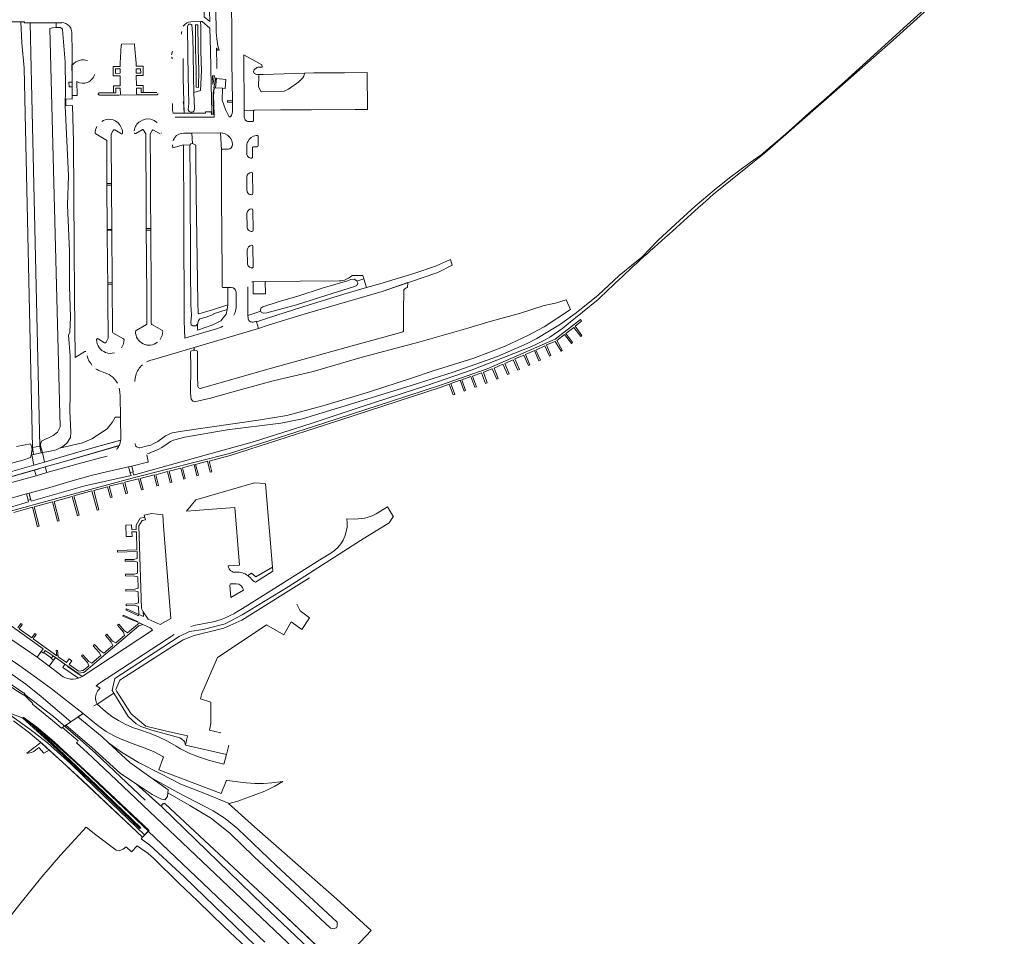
# Model space of a CAD drawing. Header units: metres. Extents: x 209813 to 223847, y 571801 to 587119.
# Tile 361 of 656: x 222437 to 222867, y 575621 to 576021. Entities that reach past the tile are written whole.
import ezdxf

# ---------------------------------------------------------------- set-up
doc = ezdxf.new("R2010")
doc.units = ezdxf.units.M
for name, color, linetype, lineweight in [('B-RO-BV-GELEIDECONSTRUCTIE-G', 8, 'Continuous', 0), ('B-RO-GK-BESCHOEIING-G', 8, 'GK-BESCHOEIING', 0), ('B-RO-GK-KADEMUUR-GV', 8, 'Continuous', 0), ('B-RO-GR-BEPLANTING_CULTUUR_BOSPLANTSOEN-GV', 8, 'Continuous', 0), ('B-RO-GR-BEPLANTING_CULTUUR_HEESTERS-GV', 8, 'Continuous', 0), ('B-RO-GR-BOS_GEMENGD-GV', 8, 'Continuous', 0), ('B-RO-GR-GRAS-GV', 8, 'Continuous', 0), ('B-RO-GR-GROENVOORZIENING-GV', 8, 'Continuous', 0), ('B-RO-GR-HAAG-GV', 8, 'Continuous', 0), ('B-RO-GR-HOUTWAL-GV', 8, 'Continuous', 0), ('B-RO-GW-TALUD_KRUIN-G', 8, 'Continuous', 0), ('B-RO-IE-TERREINAFSCHEIDING_KUNSTMATIG_MUUR-GV', 8, 'Continuous', 0), ('B-RO-KW-KUNSTWERK_GELUIDSWERING_SCHERM-G', 8, 'Continuous', 0), ('B-RO-KW-KUNSTWERK_STEIGER-GV', 8, 'Continuous', 0), ('B-RO-OG-BEBOUWING_LOODS-GV', 8, 'Continuous', 0), ('B-RO-OG-TERREIN_CULTUURSCHEIDING-GV', 8, 'Continuous', 0), ('B-RO-OG-WATER_GREPPEL-GV', 8, 'Continuous', 0), ('B-RO-OG-WEG-GV', 8, 'Continuous', 0), ('B-RO-VH-VERHARDING_GRASBETONSTEEN-GV', 8, 'Continuous', 0), ('B-RO-VH-VERHARDING_HALFVERHARDING-GV', 8, 'Continuous', 0), ('B-RO-VH-VERHARDING_PUIN-GV', 8, 'Continuous', 0), ('B-RO-VH-VERHARDING_STRAATBAKSTEEN-GV', 8, 'Continuous', 0), ('B-RO-VH-VERHARDING_TEGEL-GV', 8, 'Continuous', 0)]:
    doc.layers.add(name, color=color, linetype=linetype, lineweight=lineweight)
doc.linetypes.add('GK-BESCHOEIING', pattern='A,30,-5,[1,NLCS.shx,S=1,R=0,X=0,Y=0],-5', length=40)

msp = doc.modelspace()

# ---------------------------------------------------------------- linework, layer by layer
at = {"layer": 'B-RO-BV-GELEIDECONSTRUCTIE-G', "flags": 128}
for points in [[(222439.328, 575726.337), (222451.869, 575716.733), (222463.458, 575706.652), (222470.364, 575700.54), (222491.954, 575680.141)], [(222432.83, 575717.505), (222441.568, 575711.166), (222449.231, 575705.204), (222459.431, 575696.07), (222469.932, 575685.908), (222491.709, 575664.965)]]:
    msp.add_lwpolyline(points, dxfattribs=at)
at = {"layer": 'B-RO-GK-BESCHOEIING-G', "flags": 128}
for points in [[(222523.339, 575754.62), (222526.338, 575755.278), (222534.18, 575758.865), (222563.693, 575777.347)], [(222558.274, 575765.808), (222559.676, 575762.908), (222563.775, 575759.782), (222560.345, 575754.713), (222555.762, 575758.14), (222552.534, 575752.377), (222544.9, 575756.804)], [(222516.083, 575724.398), (222516.723, 575726.863), (222523.575, 575742.457), (222537.795, 575751.933), (222544.9, 575756.804)], [(222479.492, 575727.658), (222479.034, 575728.525), (222480.836, 575732.684), (222503.548, 575747.248), (222508.518, 575750.181), (222513.313, 575752.111), (222523.339, 575754.62)], [(222479.492, 575727.658), (222481.558, 575724.479)], [(222481.558, 575724.479), (222485.868, 575717.846), (222492.217, 575712.545), (222500.68, 575710.548)], [(222520.669, 575713.627), (222520.645, 575723.004), (222516.083, 575724.398)], [(222520.669, 575713.627), (222520.102, 575710.756), (222524.947, 575709.58)], [(222500.68, 575710.548), (222510.402, 575708.247), (222509.619, 575704.163)], [(222509.619, 575704.163), (222527.413, 575700.164)], [(222527.413, 575700.164), (222528.484, 575704.187)]]:
    msp.add_lwpolyline(points, dxfattribs=at)
at = {"layer": 'B-RO-GK-KADEMUUR-GV', "flags": 128}
for points in [[(222489.191, 575761.264), (222483.695, 575763.855), (222483.465, 575763.419), (222488.974, 575760.766)], [(222486.712, 575759.079), (222482.285, 575760.965), (222482.088, 575760.643), (222488.707, 575757.932), (222488.793, 575758.119)]]:
    msp.add_lwpolyline(points, close=True, dxfattribs=at)
at = {"layer": 'B-RO-GR-BEPLANTING_CULTUUR_BOSPLANTSOEN-GV', "flags": 128}
for points in [[(222513.219, 575989.39), (222513.532, 575982.263), (222513.264, 575981.214), (222512.921, 575980.905), (222512.088, 575980.804), (222512.088, 575980.371), (222518.248, 575980.4), (222518.222, 575981), (222521.092, 575981.001), (222520.779, 575992.739), (222520.409, 576007.755), (222520.187, 576017.463), (222516.874, 576020.432), (222516.166, 576020.412), (222516.308, 576018.402), (222516.189, 576007.407), (222516.506, 575998.795), (222516.117, 575990.267)], [(222561.59, 575997.839), (222543.442, 575997.208), (222541.752, 575997.252), (222541.573, 575996.642), (222541.453, 575991.855), (222542.599, 575989.737), (222552.635, 575989.944), (222554.533, 575990.817), (222559.02, 575994.044), (222560.71, 575995.605), (222561.294, 575996.5), (222561.59, 575997.647)], [(222514.722, 575888.155), (222514.784, 575885.579), (222521.523, 575887.872), (222524.938, 575889.638), (222527.294, 575892.465), (222527.808, 575894.549), (222521.795, 575892.619), (222521.649, 575892.435), (222518.654, 575891.239), (222515.786, 575890.46), (222515.205, 575889.747)], [(222400.592, 575761.366), (222398.301, 575755.698), (222410.67, 575749.076), (222416.603, 575745.819), (222425.553, 575740.598), (222432.781, 575735.859), (222439.724, 575730.935), (222446.428, 575725.456), (222454.466, 575718.643), (222459.362, 575714.41), (222464.75, 575718.116), (222459.615, 575722.179), (222450.894, 575728.908), (222444.432, 575733.67), (222437.138, 575738.896), (222426.881, 575745.69)]]:
    msp.add_lwpolyline(points, close=True, dxfattribs=at)
for points in [[(222525.534, 575904.645), (222525.508, 575910.658), (222525.282, 575943.676), (222525.212, 575964.19), (222524.779, 575971.757), (222512.33, 575971.671), (222512.662, 575967.157), (222514, 575966.326), (222514.074, 575961.817), (222514.256, 575945.018), (222514.981, 575897.571), (222515.084, 575892.906), (222515.417, 575892.748), (222521.338, 575894.448), (222527.99, 575896.568), (222527.998, 575904.125), (222526.042, 575904.114)], [(222579.049, 575907.424), (222577.525, 575907.137), (222576.75, 575907.1), (222559.731, 575906.948), (222544.408, 575906.773), (222544.451, 575901.433), (222539.136, 575901.365), (222539.076, 575906.713), (222538.591, 575906.707)], [(222540.52, 575889.176), (222544.911, 575890.707), (222560.902, 575895.803), (222578.73, 575901.266), (222588.679, 575904.153), (222587.561, 575907.946), (222584.49, 575906.896), (222584.82, 575906.139), (222584.498, 575905.119), (222583.35, 575904.655), (222570.842, 575900.67), (222558.056, 575896.569), (222545.104, 575893.182), (222543.689, 575892.954), (222542.775, 575893.197), (222542.494, 575893.893)], [(222542.494, 575893.893), (222542.403, 575894.119), (222542.456, 575895.101), (222543.389, 575895.749), (222550.039, 575897.895), (222558.578, 575900.469), (222569.232, 575903.866), (222580.297, 575907.153), (222581.831, 575907.702), (222583.283, 575907.755), (222584.372, 575907.168), (222584.49, 575906.896)], [(222587.561, 575907.946), (222587.114, 575909.461), (222582.41, 575909.457)], [(222536.741, 575904.534), (222536.858, 575892.012), (222542.494, 575893.893)], [(222536.858, 575892.012), (222536.869, 575890.828)], [(222539.06, 575889.097), (222540.433, 575889.457), (222540.52, 575889.176)]]:
    msp.add_lwpolyline(points, dxfattribs=at)
at = {"layer": 'B-RO-GR-BEPLANTING_CULTUUR_BOSPLANTSOEN-GV'}
for points in [[(222582.41, 575909.457, -0.1085362), (222579.049, 575907.424)], [(222526.042, 575904.114, -0.4918561), (222525.534, 575904.645)], [(222536.869, 575890.828, 0.4631774), (222539.06, 575889.097)]]:
    msp.add_lwpolyline(points, format="xyb", dxfattribs=at)
at = {"layer": 'B-RO-GR-BEPLANTING_CULTUUR_HEESTERS-GV', "flags": 128}
for points in [[(222503.9, 575984.589), (222503.909, 575981.585)], [(222504.107, 575980.335), (222508.99, 575980.357), (222508.668, 575985.445)], [(222503.893, 575966.513), (222503.998, 575965.188), (222508.721, 575966.456), (222511.462, 575966.425), (222511.909, 575966.92), (222512.662, 575967.157), (222512.33, 575971.671), (222508.751, 575971.649)], [(222504.902, 575969.739), (222504.715, 575969.486)]]:
    msp.add_lwpolyline(points, dxfattribs=at)
at = {"layer": 'B-RO-GR-BEPLANTING_CULTUUR_HEESTERS-GV'}
for points in [[(222508.668, 575985.445, -0.4033375), (222508.382, 575985.124)], [(222503.909, 575981.585, 0.0652309), (222504.107, 575980.335)], [(222508.751, 575971.649, 0.2251241), (222504.902, 575969.739)], [(222504.715, 575969.486, 0.074282), (222504.101, 575968.204)]]:
    msp.add_lwpolyline(points, format="xyb", dxfattribs=at)
at = {"layer": 'B-RO-GR-BOS_GEMENGD-GV', "flags": 128}
for points in [[(222435.689, 575834.666), (222441.791, 575835.829), (222442.316, 575834.437), (222442.459, 575833.135), (222442.441, 575832.964), (222442.821, 575833.095), (222442.635, 575834.319), (222439.066, 576000), (222438.03, 576011.1), (222437.578, 576020.272), (222424.102, 576020.32)], [(222453.024, 576019.817), (222441.726, 576019.786), (222442.059, 576000), (222445.818, 575834.857), (222446.004, 575834.044), (222446.458, 575834.077), (222446.371, 575834.383), (222446.23, 575835.688), (222446.589, 575837.075), (222451.701, 575839.581), (222453.648, 575841.008), (222454.839, 575843.318), (222450.268, 576017.418), (222451.37, 576017.712), (222453.078, 576017.75)], [(222455.556, 576019.824), (222453.024, 576019.817), (222453.078, 576017.75)], [(222453.078, 576017.75), (222454.884, 576017.791), (222455.718, 576017.059), (222455.943, 576014.983), (222456.949, 576002.809), (222457.122, 575991.193), (222456.931, 575983.583), (222458.468, 575952.96), (222457.912, 575940.135), (222458.797, 575920.055), (222458.902, 575904.796), (222459.308, 575891.236), (222459.022, 575884.704), (222458.368, 575883.297), (222459.119, 575874.363), (222459.1, 575867.122), (222459.202, 575857.933), (222458.947, 575850.112), (222459.358, 575841.034), (222459.285, 575838.641), (222457.716, 575836.1), (222455.939, 575834.682), (222454.513, 575833.957), (222464.526, 575836.377), (222468.645, 575838.091), (222475.303, 575842.413), (222477.431, 575845.225), (222478.735, 575847.489), (222481.131, 575847.509), (222481.02, 575856.565), (222480.811, 575858.576), (222480.542, 575860.141)], [(222465.785, 575876.281), (222465.579, 575876.215), (222461.331, 575873.619), (222461.078, 575900.63), (222460.917, 575921.721), (222460.606, 575967.803), (222460.136, 575983.664), (222457.237, 575983.555), (222457.314, 575986.574), (222460.052, 575986.504), (222460.039, 575991.861), (222458.646, 575991.852), (222458.602, 575993.943), (222460.042, 575993.964), (222459.956, 575998.314), (222459.982, 576006.906), (222459.829, 576015.55)], [(222489.658, 575834.194), (222492.959, 575834.944), (222494.343, 575835.334), (222495.476, 575835.825), (222497.404, 575836.91), (222499.638, 575838.488), (222500.816, 575839.308), (222502.161, 575840.022), (222503.698, 575840.698), (222508.04, 575841.411), (222542.326, 575846.391), (222553.893, 575848.28), (222569.62, 575852.471), (222589.974, 575858.668), (222608.312, 575864.582), (222617.768, 575867.708), (222635.608, 575873.349), (222649.247, 575878.571), (222659.121, 575883.283), (222666.268, 575887.016), (222677.855, 575894.599), (222675.929, 575898.759), (222671.269, 575897.368), (222666.285, 575896.28), (222656.031, 575892.969), (222643.158, 575889.464), (222632.894, 575886.379), (222611.603, 575880.287), (222586.786, 575873.721), (222565.368, 575867.518), (222547.801, 575863.386), (222532.353, 575859.189), (222520.42, 575855.889), (222513.464, 575854.254), (222512.689, 575854.546), (222512.031, 575855.437), (222511.749, 575858.086), (222511.82, 575869.747), (222511.776, 575875.766), (222511.918, 575876.302), (222512.22, 575876.562), (222512.862, 575876.794), (222513.302, 575876.791)], [(222513.29, 575878.008), (222495.07, 575872.636)], [(222476.892, 575865.649), (222476.112, 575866.124), (222474.685, 575866.792), (222473.192, 575867.317), (222472.461, 575867.589)]]:
    msp.add_lwpolyline(points, dxfattribs=at)
at = {"layer": 'B-RO-GR-BOS_GEMENGD-GV'}
for points in [[(222459.829, 576015.55, 0.4883469), (222454.382, 576019.8)], [(222465.988, 575876.257, 0.1171804), (222465.785, 575876.281)], [(222468.671, 575870.273, -0.1079516), (222466.5, 575874.37)], [(222495.07, 575872.636, 0.0642268), (222492.646, 575871.72)], [(222472.461, 575867.589, -0.0581766), (222470.402, 575868.716)], [(222488.956, 575868.337, 0.1283009), (222487.38, 575863.06)], [(222490.695, 575870.357, 0.0726374), (222488.956, 575868.337)], [(222479.784, 575862.362, 0.1361602), (222476.892, 575865.649)], [(222487.481, 575835.992, 0.4270424), (222489.658, 575834.194)]]:
    msp.add_lwpolyline(points, format="xyb", dxfattribs=at)
at = {"layer": 'B-RO-GR-BOS_GEMENGD-GV', "flags": 128}
msp.add_lwpolyline([(222513.29, 575878.008), (222513.302, 575876.791), (222513.701, 575876.788), (222514.227, 575876.709), (222514.725, 575876.294), (222514.814, 575865.893), (222514.929, 575860.873), (222515.175, 575860.384), (222515.463, 575860.183), (222516.013, 575860.079), (222547.152, 575868.909), (222586.666, 575879.815), (222592.031, 575881.388), (222603.133, 575884.343), (222604.59, 575884.844), (222604.882, 575885.204), (222604.842, 575893.708), (222604.998, 575903.108), (222605.315, 575903.493), (222605.944, 575904.038), (222606.577, 575904.235), (222606.681, 575906.305), (222595.488, 575902.478), (222561.827, 575892.721), (222545.731, 575887.795), (222541.411, 575886.286)], close=True, dxfattribs=at)
at = {"layer": 'B-RO-GR-GRAS-GV', "flags": 128}
msp.add_lwpolyline([(222538.508, 575613.547), (222526.435, 575624.88), (222514.953, 575635.992), (222506.698, 575643.877), (222495.585, 575654.778), (222493.204, 575656.894), (222488.393, 575660.234), (222486.007, 575657.582), (222483.573, 575659.858), (222482.303, 575658.746), (222480.504, 575658.058), (222479.181, 575658.323), (222470.344, 575665.096), (222466.163, 575668.377), (222454.892, 575656.206), (222446.743, 575646.734), (222443.039, 575642.183), (222436.568, 575634.049), (222429.96, 575625.586), (222425.841, 575620.54)], dxfattribs=at)
at = {"layer": 'B-RO-GR-GROENVOORZIENING-GV', "flags": 128}
for points in [[(222478.968, 575999.744), (222478.976, 575997.757), (222480.973, 575997.766), (222480.962, 575999.767)], [(222460.042, 575993.964), (222458.602, 575993.943), (222458.646, 575991.852), (222460.039, 575991.861)], [(222475.23, 575948.947), (222475.375, 575929.582), (222477.294, 575929.597), (222477.165, 575948.961)], [(222475.538, 575906.158), (222477.474, 575906.173), (222477.296, 575929.266), (222475.377, 575929.251), (222475.496, 575913.842)]]:
    msp.add_lwpolyline(points, close=True, dxfattribs=at)
at = {"layer": 'B-RO-GR-GROENVOORZIENING-GV'}
for points in [[(222480.621, 575988.247, 0.3951319), (222481.069, 575988.695)], [(222488.14, 575988.769, 0.3906965), (222488.467, 575988.349)], [(222496.984, 575988.414, 0.4173771), (222497.467, 575988.808)], [(222479.559, 575976.514, 0.1529172), (222476.034, 575977.697)], [(222482.042, 575971.792, 0.2344257), (222479.559, 575976.514)], [(222497.118, 575976.207, 0.1254931), (222494.382, 575977.667)], [(222535.2, 575978.579, 0.1960441), (222535.893, 575977.204)], [(222470.058, 575971.598, 0.2727273), (222470.3, 575971.29)], [(222481.649, 575971.306, 0.3702678), (222482.047, 575971.6)], [(222490.596, 575973.144, -0.4756994), (222491.21, 575972.968)], [(222495.007, 575972.779, -0.410139), (222495.61, 575972.984)], [(222530.146, 575966.661, 0.4640899), (222523.449, 575971.645)], [(222540.463, 575970.567, 0.2632023), (222536.759, 575967.897)], [(222474.796, 575968.747, -0.2473151), (222475.094, 575968.418)], [(222536.334, 575962.63, 0.4246979), (222538.384, 575960.703)], [(222538.896, 575954.043, 0.4066289), (222538.381, 575954.529)], [(222536.397, 575946.689, 0.426514), (222538.444, 575944.729)], [(222538.444, 575944.729, 0.4147319), (222538.939, 575945.225)], [(222538.977, 575938.015, 0.393437), (222538.495, 575938.532)], [(222538.553, 575922.612, 0.4041406), (222536.573, 575920.564)], [(222536.613, 575914.736, 0.4262928), (222538.65, 575912.771)], [(222477.854, 575884.443, -0.2980176), (222477.636, 575884.901)], [(222487.725, 575884.983, 0.6415034), (222497.315, 575880.313)], [(222487.945, 575885.356, 0.2768644), (222487.725, 575885.021)], [(222492.704, 575888.411, -0.2238987), (222492.458, 575887.971)], [(222494.827, 575887.981, -0.340984), (222494.561, 575888.398)], [(222499.629, 575885.031, 0.2410651), (222499.426, 575885.334)], [(222474.828, 575880.293, -0.3447709), (222474.168, 575880.063)], [(222474.645, 575875.79, 0.1620916), (222478.532, 575875.644)], [(222528.263, 575782.504, 0.4511179), (222531.674, 575779.779)], [(222531.674, 575779.779, -0.1847235), (222536.834, 575778.291)], [(222534.829, 575771.978, 0.3927318), (222531.668, 575774.778)]]:
    msp.add_lwpolyline(points, format="xyb", dxfattribs=at)
at = {"layer": 'B-RO-GR-GROENVOORZIENING-GV', "flags": 128}
for points in [[(222488.467, 575988.349), (222496.984, 575988.414)], [(222539.324, 575977.225), (222539.286, 575981.143), (222539.317, 575981.33), (222539.417, 575981.494), (222535.182, 575981.621), (222535.2, 575978.579)], [(222537.028, 575976.714), (222538.83, 575976.716)], [(222478.617, 575973.051), (222481.515, 575971.341), (222481.649, 575971.306)], [(222482.047, 575971.6), (222482.042, 575971.792)], [(222487.553, 575971.416), (222487.804, 575971.483), (222490.596, 575973.144)], [(222491.21, 575972.968), (222492.14, 575971.322), (222492.348, 575938.209), (222492.418, 575929.9), (222494.385, 575929.911), (222494.314, 575942.487), (222494.211, 575954.264), (222494.124, 575971.115), (222495.007, 575972.779)], [(222495.61, 575972.984), (222498.497, 575971.39)], [(222524.779, 575971.757), (222525.247, 575964.291)], [(222525.715, 575964.593), (222528.157, 575964.595)], [(222539.352, 575965.663), (222540.88, 575965.66)], [(222494.561, 575888.398), (222494.529, 575902.083), (222494.389, 575929.295), (222492.423, 575929.284), (222492.524, 575917.189), (222492.617, 575898.873), (222492.704, 575888.411)], [(222477.479, 575905.573), (222475.541, 575905.558), (222475.582, 575898.141), (222475.718, 575882.025), (222474.828, 575880.293)], [(222477.636, 575884.901), (222477.479, 575905.573)], [(222482.7, 575881.432), (222482.646, 575881.645), (222482.487, 575881.814), (222477.854, 575884.443)], [(222487.725, 575885.021), (222487.725, 575884.983)], [(222492.458, 575887.971), (222487.945, 575885.356)], [(222499.426, 575885.334), (222494.827, 575887.981)], [(222474.168, 575880.063), (222471.376, 575881.801)], [(222536.834, 575778.291), (222538.407, 575779.407), (222540.277, 575777.789), (222547.557, 575782.016), (222544.57, 575818.364), (222544.252, 575818.51), (222539.754, 575818.888), (222514.09, 575811.466), (222510.057, 575806.504), (222521.362, 575807.274), (222531.155, 575808.124), (222533.128, 575782.903), (222528.263, 575782.504)], [(222531.668, 575774.778), (222529.237, 575774.682), (222528.938, 575774.119), (222529.371, 575768.674), (222534.829, 575771.978)], [(222580.177, 575599.503), (222543.56, 575634.375), (222499.307, 575677.073), (222488.029, 575687.276), (222481.102, 575691.805), (222468.602, 575703.156), (222457.26, 575712.965), (222455.827, 575711.979), (222462.586, 575706.094), (222462.333, 575705.587), (222462.037, 575705.357), (222461.939, 575705.222), (222466.576, 575701.003), (222479.422, 575688.979), (222577.146, 575596.138)], [(222544.191, 575618.197), (222493.255, 575666.586), (222490.731, 575664.019), (222490.18, 575663.247), (222493.888, 575660.518), (222508.901, 575646.698), (222540.013, 575616.646)]]:
    msp.add_lwpolyline(points, dxfattribs=at)
at = {"layer": 'B-RO-GR-HAAG-GV'}
for points in [[(222471.833, 575989.208, 1.1324116), (222471.977, 575988.335)], [(222476.034, 575977.697, 0.1431467), (222472.922, 575976.772)], [(222494.382, 575977.667, 0.4392413), (222487.153, 575972.706)], [(222535.893, 575977.204, 0.1545495), (222537.028, 575976.714)], [(222538.83, 575976.716, 0.4196955), (222539.324, 575977.225)], [(222470.809, 575974.49, 0.117049), (222470.058, 575971.598)], [(222477.96, 575972.842, -0.3275116), (222478.617, 575973.051)], [(222487.131, 575971.807, 0.3801316), (222487.553, 575971.416)], [(222541.374, 575970.073, 0.4169721), (222540.875, 575970.586)], [(222528.157, 575964.595, 0.3898843), (222530.146, 575966.661)], [(222536.759, 575967.897, 0.1257976), (222536.32, 575965.6)], [(222540.88, 575965.66, 0.3898062), (222541.371, 575966.172)], [(222525.247, 575964.291, -0.2878155), (222525.715, 575964.593)], [(222538.854, 575965.145, -0.4292041), (222539.352, 575965.663)], [(222538.384, 575960.703, 0.4231722), (222538.879, 575961.217)], [(222538.381, 575954.529, 0.399314), (222536.369, 575952.489)], [(222538.495, 575938.532, 0.4135872), (222536.427, 575936.572)], [(222536.476, 575930.549, 0.4229564), (222538.607, 575928.677)], [(222538.607, 575928.677, 0.4013687), (222539.064, 575929.216)], [(222539.019, 575922.157, 0.4007196), (222538.553, 575922.612)], [(222538.65, 575912.771, 0.430968), (222539.088, 575913.222)], [(222498.461, 575881.474, 0.1516202), (222499.629, 575885.031)], [(222470.72, 575881.402, 0.3228183), (222474.645, 575875.79)], [(222471.376, 575881.801, 0.5179946), (222470.72, 575881.402)], [(222481.578, 575877.882, 0.1573159), (222482.7, 575881.432)]]:
    msp.add_lwpolyline(points, format="xyb", dxfattribs=at)
at = {"layer": 'B-RO-GR-HAAG-GV', "flags": 128}
for points in [[(222471.407, 575988.721), (222471.428, 575988.61)], [(222481.069, 575988.695), (222481.065, 575991.301), (222479.048, 575991.286), (222479.085, 575989.272), (222471.833, 575989.208)], [(222471.894, 575988.21), (222480.621, 575988.247)], [(222497.02, 575989.38), (222490.132, 575989.319), (222490.103, 575991.328), (222488.101, 575991.345), (222488.14, 575988.769)], [(222497.467, 575988.808), (222497.482, 575988.945)], [(222537.028, 575976.714), (222537.341, 575976.723)], [(222537.341, 575976.723), (222538.83, 575976.716)], [(222470.3, 575971.29), (222474.796, 575968.747)], [(222475.094, 575968.418), (222475.143, 575961.142), (222475.226, 575949.56), (222477.162, 575949.574), (222477.044, 575967.257), (222477.004, 575971.134), (222477.96, 575972.842)], [(222487.129, 575971.828), (222487.131, 575971.807)], [(222499.091, 575971.687), (222499.091, 575971.734)], [(222540.875, 575970.586), (222540.463, 575970.567)], [(222541.371, 575966.172), (222541.374, 575970.073)], [(222536.32, 575965.6), (222536.334, 575962.63)], [(222538.879, 575961.217), (222538.854, 575965.145)], [(222538.939, 575945.225), (222538.896, 575954.043)], [(222536.369, 575952.489), (222536.397, 575946.689)], [(222536.427, 575936.572), (222536.476, 575930.549)], [(222539.064, 575929.216), (222538.977, 575938.015)], [(222536.573, 575920.564), (222536.613, 575914.736)], [(222539.088, 575913.222), (222539.019, 575922.157)], [(222477.636, 575884.901), (222477.479, 575905.573), (222475.541, 575905.558), (222475.582, 575898.141), (222475.718, 575882.025), (222474.828, 575880.293)], [(222491.611, 575879.324), (222492.356, 575879.085)]]:
    msp.add_lwpolyline(points, dxfattribs=at)
for points in [[(222475.375, 575929.582), (222477.294, 575929.597), (222477.165, 575948.961), (222475.23, 575948.947)], [(222475.377, 575929.251), (222475.496, 575913.842), (222475.538, 575906.158), (222477.474, 575906.173), (222477.296, 575929.266)]]:
    msp.add_lwpolyline(points, close=True, dxfattribs=at)
at = {"layer": 'B-RO-GR-HOUTWAL-GV', "flags": 128}
msp.add_lwpolyline([(222501.844, 575683.339), (222501.674, 575681.732), (222500.518, 575680.399), (222498.987, 575680.602), (222495.008, 575682.714), (222488.029, 575687.276), (222499.24, 575677.203), (222499.169, 575677.407), (222499.143, 575677.586), (222499.148, 575677.766), (222499.234, 575678.078), (222499.461, 575678.398), (222499.602, 575678.511), (222499.76, 575678.599), (222499.93, 575678.656), (222500.144, 575678.688), (222500.359, 575678.672), (222500.667, 575678.568), (222500.818, 575678.469), (222545.539, 575636.782), (222576.196, 575607.824), (222590.73, 575623.296), (222575.631, 575636.932), (222555.148, 575655.032), (222539.748, 575668.465), (222528.409, 575678.703), (222528.585, 575678.746), (222517.975, 575683.078), (222507.491, 575687.212), (222498.75, 575691.664), (222488.957, 575696.618), (222481.556, 575701.197), (222475.926, 575705.187), (222485.263, 575696.654), (222494.438, 575690.093)], dxfattribs=at)
msp.add_lwpolyline([(222494.438, 575690.093), (222501.987, 575684.695), (222501.844, 575683.339), (222511.426, 575677.881), (222520.942, 575672.11), (222529.072, 575665.684), (222539.424, 575655.528), (222572.974, 575624.236), (222573.708, 575624.051), (222574.447, 575624.021), (222574.973, 575624.206), (222575.499, 575624.47), (222575.855, 575625.065), (222575.906, 575625.883), (222575.879, 575626.698), (222575.824, 575626.893), (222549.243, 575651.585), (222532.41, 575667.639), (222526.943, 575672.215), (222521.704, 575675.468), (222506.144, 575683.55)], close=True, dxfattribs=at)
at = {"layer": 'B-RO-GW-TALUD_KRUIN-G', "flags": 128}
msp.add_lwpolyline([(222494.438, 575690.093), (222506.144, 575683.55), (222521.704, 575675.468), (222526.943, 575672.215), (222532.41, 575667.639), (222549.243, 575651.585), (222575.824, 575626.893), (222575.879, 575626.698), (222575.906, 575625.883), (222575.855, 575625.065), (222575.499, 575624.47), (222574.973, 575624.206), (222574.447, 575624.021), (222573.708, 575624.051), (222572.974, 575624.236), (222539.424, 575655.528), (222529.072, 575665.684), (222520.942, 575672.11), (222511.426, 575677.881), (222501.844, 575683.339)], dxfattribs=at)
at = {"layer": 'B-RO-IE-TERREINAFSCHEIDING_KUNSTMATIG_MUUR-GV', "flags": 128}
msp.add_lwpolyline([(222522.585, 575991.362), (222522.045, 575991.386), (222521.798, 575987.864), (222521.982, 575979.949), (222520.955, 575979.899), (222520.833, 575980.753), (222520.887, 575979.822), (222522.062, 575979.864), (222521.852, 575987.867), (222522.129, 575991.306)], close=True, dxfattribs=at)
msp.add_lwpolyline([(222341.753, 575769.254), (222352.388, 575766.741), (222363.215, 575763.722), (222373.799, 575760.171), (222383.377, 575756.601), (222394.087, 575751.951), (222404.594, 575746.882), (222414.595, 575741.459), (222423.69, 575736.019), (222434.913, 575728.605), (222438.833, 575726.048), (222439.341, 575726.873), (222438.981, 575727.092), (222438.882, 575726.915), (222431.48, 575732.072), (222421.598, 575738.42), (222413.798, 575743.001), (222405.112, 575747.701), (222394.609, 575752.709), (222385.657, 575756.602), (222375.025, 575760.718), (222366.941, 575763.487), (222356.288, 575766.756), (222341.976, 575770.258)], dxfattribs=at)
at = {"layer": 'B-RO-KW-KUNSTWERK_GELUIDSWERING_SCHERM-G', "flags": 128}
for points in [[(222434.392, 575714.82), (222440.78, 575709.983), (222446.997, 575704.863), (222455.845, 575696.834), (222464.488, 575688.8)], [(222464.6, 575688.716), (222477.6, 575676.399), (222490.753, 575663.979)]]:
    msp.add_lwpolyline(points, dxfattribs=at)
at = {"layer": 'B-RO-KW-KUNSTWERK_STEIGER-GV', "flags": 128}
for points in [[(222434.57, 575805.918), (222442.634, 575808.196), (222444.888, 575799.643), (222445.587, 575799.834), (222443.375, 575808.314), (222451.364, 575810.51), (222453.602, 575802.046), (222454.31, 575802.197), (222452.12, 575810.703), (222460.028, 575812.909), (222462.316, 575804.473), (222463.043, 575804.665), (222460.783, 575813.097), (222468.616, 575815.276), (222470.998, 575806.857), (222471.731, 575807.025), (222469.455, 575815.48), (222475.498, 575817.139), (222476.837, 575812.392), (222477.502, 575812.575), (222476.231, 575817.315), (222482.2, 575818.892), (222483.487, 575814.091), (222484.162, 575814.263), (222482.971, 575819.066), (222489.078, 575820.564), (222490.318, 575815.815), (222491.031, 575815.961), (222489.798, 575820.752), (222495.841, 575822.266), (222497.047, 575817.491), (222497.751, 575817.667), (222496.554, 575822.397), (222501.629, 575823.806), (222502.908, 575819.004), (222503.598, 575819.187), (222502.404, 575823.924), (222507.556, 575825.244), (222508.764, 575820.502), (222509.379, 575820.698), (222508.269, 575825.392), (222513.273, 575826.776), (222514.562, 575821.929), (222515.224, 575822.162), (222513.982, 575826.878), (222519.092, 575828.263), (222520.356, 575823.475), (222521.025, 575823.625), (222519.85, 575828.365), (222529.003, 575830.81), (222570.671, 575844.251), (222621.271, 575860.683), (222624.841, 575861.968), (222626.534, 575857.33), (222627.202, 575857.501), (222625.583, 575862.167), (222629.598, 575863.668), (222631.305, 575858.946), (222631.972, 575859.175), (222630.345, 575863.854), (222634.303, 575865.279), (222636.019, 575860.579), (222636.674, 575860.823), (222635.05, 575865.485), (222638.942, 575866.961), (222640.717, 575862.242), (222641.417, 575862.483), (222639.793, 575867.149), (222643.611, 575868.702), (222645.615, 575864.162), (222646.267, 575864.443), (222644.401, 575868.994), (222648.301, 575870.71), (222648.422, 575870.436), (222650.326, 575866.116), (222650.953, 575866.444), (222649.061, 575871.023), (222652.763, 575872.629), (222654.824, 575868.103), (222655.479, 575868.4), (222653.53, 575872.957), (222657.392, 575874.616), (222659.45, 575870.065), (222660.08, 575870.4), (222658.152, 575874.955), (222662.087, 575876.604), (222664.023, 575872.115), (222664.692, 575872.435), (222662.703, 575876.839), (222666.559, 575878.726), (222668.618, 575874.139), (222669.223, 575874.478), (222667.272, 575879.07), (222671.125, 575880.62), (222673.682, 575876.405), (222674.257, 575876.791), (222671.839, 575881.051), (222675.27, 575883.634), (222678.201, 575879.732), (222678.735, 575880.132), (222675.781, 575884.067), (222679.216, 575886.73), (222682.29, 575882.811), (222682.78, 575883.228), (222679.875, 575887.244), (222682.676, 575889.468), (222682.271, 575890.159), (222671.142, 575881.636), (222641.39, 575868.718), (222620.943, 575861.573), (222599.614, 575854.563), (222570.406, 575845.077), (222528.752, 575831.61), (222487.231, 575821.128), (222486.202, 575820.815), (222442.566, 575809.138), (222441.44, 575808.735), (222404.995, 575798.754)], [(222432.38, 575757.063), (222447.333, 575746.243)], [(222451.693, 575743.209), (222456.824, 575739.589), (222462.52, 575735.736), (222465.111, 575735.99), (222489.132, 575756.336), (222490.883, 575756.971), (222489.448, 575757.629), (222484.268, 575753.293), (222482.935, 575754.153), (222480.456, 575757.15), (222479.881, 575756.707), (222482.401, 575753.661), (222482.955, 575752.205), (222479.028, 575748.876), (222477.7, 575749.693), (222475.145, 575752.701), (222474.61, 575752.202), (222477.129, 575749.232), (222477.754, 575747.782), (222473.846, 575744.461), (222472.475, 575745.231), (222469.83, 575748.211), (222469.237, 575747.678), (222471.88, 575744.747), (222472.543, 575743.332), (222468.572, 575739.996), (222467.282, 575740.821), (222464.698, 575743.715), (222464.134, 575743.248), (222466.714, 575740.303), (222467.291, 575738.844), (222464.847, 575736.778), (222462.748, 575736.542), (222458.704, 575739.424), (222459.907, 575741.082), (222458.76, 575741.915), (222457.522, 575740.315), (222453.875, 575742.833), (222453.586, 575745.551), (222453.014, 575745.524), (222453.261, 575743.301), (222443.011, 575750.684), (222444.326, 575752.566), (222443.729, 575753.021), (222442.359, 575751.176), (222436.901, 575754.994), (222438.229, 575756.963), (222437.616, 575757.376), (222436.257, 575755.476)]]:
    msp.add_lwpolyline(points, dxfattribs=at)
for points in [[(222488.436, 575766.23), (222487.522, 575765.917), (222483.646, 575765.859), (222483.657, 575765.152), (222487.534, 575765.177), (222489.051, 575764.791), (222489.191, 575761.264), (222491.16, 575760.407), (222491.06, 575762.457), (222490.353, 575763.898), (222489.216, 575800.12), (222490.64, 575802.319), (222492.092, 575802.718), (222491.787, 575803.831), (222489.795, 575803.345), (222488.04, 575800.356), (222488.047, 575798.484), (222486.098, 575798.371), (222485.899, 575800.493), (222483.411, 575800.397), (222483.656, 575795.346), (222486.202, 575795.456), (222486.142, 575797.483), (222488.132, 575797.463), (222488.346, 575789.551), (222479.786, 575789.244), (222479.8, 575788.498), (222488.416, 575788.791), (222488.477, 575785.83), (222487.029, 575785.398), (222483.13, 575785.322), (222483.142, 575784.613), (222487.095, 575784.652), (222488.548, 575784.158), (222488.635, 575779.351), (222487.222, 575778.885), (222483.345, 575778.879), (222483.286, 575778.134), (222487.226, 575778.107), (222488.67, 575777.709), (222488.831, 575772.862), (222487.392, 575772.43), (222483.506, 575772.297), (222483.522, 575771.574), (222487.382, 575771.667), (222488.897, 575771.242), (222489.02, 575766.43)], [(222451.004, 575742.26), (222451.693, 575743.209), (222448.273, 575745.589), (222447.643, 575744.7)]]:
    msp.add_lwpolyline(points, close=True, dxfattribs=at)
at = {"layer": 'B-RO-OG-BEBOUWING_LOODS-GV', "flags": 128}
msp.add_lwpolyline([(222525.653, 575991.212), (222526.823, 575991.109), (222527.215, 575995.106), (222523.062, 575995.53), (222522.675, 575991.475)], close=True, dxfattribs=at)
at = {"layer": 'B-RO-OG-TERREIN_CULTUURSCHEIDING-GV', "flags": 128}
for points in [[(222517.425, 576039.682), (222517.396, 576039.17), (222517.665, 576022.437), (222520.117, 576020.36), (222519.831, 576029.767), (222519.622, 576031.758), (222519.31, 576033.734), (222519.106, 576034.717)], [(222522.961, 576034.533), (222522.348, 576032.658), (222522.56, 576030.797), (222522.969, 576032.905), (222523.637, 576032.74), (222523.102, 576029.807), (222522.781, 576025.809), (222522.966, 576015.807), (222523.199, 576012.819), (222523.743, 576009.838), (222524.244, 576007.931), (222523.547, 576007.845), (222523.292, 576008.728), (222523.129, 576008.722), (222523.261, 576000.903), (222523.231, 575999.905)], [(222530.084, 575981.889), (222530.044, 575985.193), (222527.878, 575985.21), (222527.876, 575985.836), (222530.037, 575985.811), (222529.838, 576002.446), (222529.755, 576017.909), (222529.711, 576025.965), (222529.564, 576028.897), (222529.327, 576030.565)], [(222541.752, 575997.252), (222540.679, 575997.28), (222539.632, 575997.754), (222539.341, 575998.508), (222539.585, 575999.324), (222540.793, 576000.291), (222541.166, 576000.483), (222543.085, 576000.504), (222542.859, 576001.506), (222535.036, 576005.892), (222535.182, 575981.621), (222539.417, 575981.494)], [(222539.779, 575981.662), (222551.125, 575981.759), (222559.253, 575981.771), (222559.431, 575981.812), (222564.562, 575981.837), (222583.645, 575981.985), (222583.821, 575981.947), (222589.076, 575981.984), (222588.97, 575998.141), (222579.081, 575997.952), (222565.682, 575997.973), (222561.59, 575997.839), (222561.59, 575997.647), (222561.294, 575996.5), (222560.71, 575995.605), (222559.02, 575994.044), (222554.533, 575990.817), (222552.635, 575989.944), (222542.599, 575989.737), (222541.453, 575991.855), (222541.573, 575996.642), (222541.752, 575997.252)], [(222522.779, 575995.948), (222521.942, 575991.386)], [(222522.045, 575991.386), (222522.675, 575991.475), (222523.062, 575995.53), (222527.215, 575995.106), (222526.823, 575991.109), (222525.653, 575991.212), (222525.527, 575986.103), (222527.072, 575981.996), (222528.661, 575978.691), (222529.169, 575978.685)], [(222521.626, 575987.052), (222521.811, 575979.941), (222521.982, 575979.949), (222521.798, 575987.864), (222522.045, 575991.386)], [(222522.045, 575991.386), (222521.775, 575990.034), (222521.689, 575989.04)], [(222527.808, 575894.549), (222527.294, 575892.465), (222524.938, 575889.638), (222521.523, 575887.872), (222514.784, 575885.579), (222514.722, 575888.155), (222514.022, 575887.455), (222512.736, 575887.386), (222511.983, 575887.8), (222511.93, 575888.891), (222512.195, 575892.164), (222511.947, 575896.763), (222511.791, 575912.069), (222511.605, 575951.55), (222511.462, 575966.425), (222508.721, 575966.456), (222508.786, 575934.428), (222508.918, 575889.404), (222509.198, 575882.098), (222519.995, 575885.205), (222522.689, 575885.965)], [(222529.543, 575904.133), (222527.998, 575904.125), (222527.99, 575896.568), (222527.808, 575894.549)], [(222531.739, 575897.322), (222531.666, 575902.204)], [(222480.416, 575835.059), (222454.564, 575827.639), (222448.154, 575825.757), (222448.898, 575823.288), (222462.629, 575827.168), (222472.33, 575829.742), (222475.269, 575830.476)], [(222504.531, 575752.624), (222471.545, 575731.017), (222471.034, 575730.608), (222470.566, 575730.151), (222472.235, 575729.123), (222471.414, 575728.306), (222471.076, 575727.835), (222470.546, 575726.642), (222470.301, 575725.83), (222470.217, 575725.218), (222470.187, 575724.479), (222470.301, 575723.76), (222470.631, 575722.751), (222470.874, 575722.198), (222478.251, 575726.873), (222477.458, 575728.121), (222478.594, 575733.278), (222506.734, 575751.63), (222511.366, 575753.815), (222517.222, 575754.776), (222526.922, 575757.223), (222534.264, 575761.156), (222554.452, 575773.391), (222586.001, 575793.579), (222598.498, 575801.357), (222600.215, 575803.885), (222600.506, 575804.035), (222597.771, 575808.299), (222592.824, 575805.236), (222591.121, 575804.429), (222589.362, 575803.82), (222587.907, 575803.465), (222586.644, 575803.261), (222583.405, 575803.023), (222580.065, 575803.134)], [(222580.065, 575803.134), (222580.199, 575801.407)], [(222573.052, 575788.12), (222568.245, 575785.16), (222550.923, 575774.327), (222534.461, 575763.953), (222531.92, 575762.42)], [(222540.184, 575775.479), (222547.708, 575780.183), (222547.557, 575782.016), (222540.277, 575777.789), (222538.407, 575779.407), (222536.834, 575778.291)], [(222394.525, 575752.746), (222405.112, 575747.701), (222413.798, 575743.001), (222421.598, 575738.42), (222431.48, 575732.072), (222438.882, 575726.915), (222438.981, 575727.092), (222439.341, 575726.873), (222439.047, 575726.258), (222442.804, 575722.372), (222442.706, 575722.139), (222451.463, 575715.006), (222455.37, 575711.665), (222459.362, 575714.41), (222454.466, 575718.643), (222446.428, 575725.456), (222439.724, 575730.935), (222432.781, 575735.859), (222425.553, 575740.598), (222416.603, 575745.819), (222410.67, 575749.076), (222398.301, 575755.698)], [(222520.846, 575757.945), (222513.926, 575756.629), (222511.94, 575756.046)], [(222452.731, 575742.525), (222449.927, 575738.678), (222454.142, 575735.579)], [(222462.798, 575733.512), (222455.919, 575738.217), (222456.824, 575739.589), (222452.731, 575742.525)], [(222470.874, 575722.198), (222474.599, 575718.881), (222477.32, 575716.795), (222480.205, 575714.943), (222483.235, 575713.338), (222486.388, 575711.992), (222489.643, 575710.914), (222493.748, 575709.486), (222497.762, 575707.816), (222501.669, 575705.912), (222505.457, 575703.779), (222507.301, 575702.629), (222511.436, 575700.63), (222515.694, 575698.907), (222520.056, 575697.468), (222524.504, 575696.319), (222526.339, 575695.94), (222527.413, 575700.164), (222509.619, 575704.163), (222509.174, 575705.87), (222507.791, 575707.056), (222507.002, 575707.475), (222494.853, 575710.768), (222490.066, 575712.336), (222488.023, 575713.57), (222484.5, 575716.782), (222478.251, 575726.873)]]:
    msp.add_lwpolyline(points, dxfattribs=at)
at = {"layer": 'B-RO-OG-TERREIN_CULTUURSCHEIDING-GV'}
for points in [[(222521.689, 575989.04, 0.0245597), (222521.626, 575987.052)], [(222529.169, 575978.685, 0.1596587), (222530.084, 575981.889)], [(222539.417, 575981.494, -0.2016291), (222539.779, 575981.662)], [(222531.666, 575902.204, 0.3751379), (222529.543, 575904.133)], [(222530.65, 575892.062, 0.1363705), (222531.739, 575897.322)], [(222522.689, 575885.965, 0.0501489), (222525.863, 575887.281)], [(222479.479, 575833.387, 0.0593431), (222480.416, 575835.059)], [(222580.199, 575801.407, -0.2741066), (222573.052, 575788.12)], [(222536.834, 575778.291, -0.0500434), (222537.935, 575777.274)], [(222537.935, 575777.274, 0.1632021), (222540.184, 575775.479)], [(222531.92, 575762.42, -0.0852762), (222520.846, 575757.945)], [(222454.142, 575735.579, 0.2928776), (222462.798, 575733.512)]]:
    msp.add_lwpolyline(points, format="xyb", dxfattribs=at)
at = {"layer": 'B-RO-OG-TERREIN_CULTUURSCHEIDING-GV', "flags": 128}
for points in [[(222446.993, 575832.138), (222447.883, 575827.927), (222454.004, 575829.728), (222468.022, 575833.773), (222481.215, 575837.539), (222481.131, 575847.509), (222478.735, 575847.489), (222477.431, 575845.225), (222475.303, 575842.413), (222468.645, 575838.091), (222464.526, 575836.377), (222454.513, 575833.957), (222453.087, 575833.231), (222449.769, 575832.468)], [(222442.441, 575832.964), (222442.295, 575831.594), (222441.745, 575829.837), (222438.492, 575828.719), (222361.636, 575808.085), (222360.859, 575810.764), (222358.476, 575809.628), (222358.507, 575807.626), (222359.122, 575802.265), (222418.637, 575819.536), (222443.26, 575826.601), (222442.392, 575831.026), (222443.109, 575831.199), (222442.821, 575833.095)], [(222446.993, 575832.138), (222446.458, 575834.077), (222446.004, 575834.044), (222446.469, 575832.011)], [(222390.095, 575806.263), (222434.626, 575819.211), (222444.248, 575821.967), (222443.516, 575824.42), (222418.956, 575817.339), (222389.37, 575808.772)], [(222484.693, 575825.876), (222475.07, 575823.685), (222468.248, 575821.976), (222458.927, 575819.348), (222448.802, 575816.43), (222441.198, 575814.291), (222442.087, 575810.819), (222465.522, 575817.49), (222485.743, 575822.038), (222485.32, 575823.265)], [(222440.976, 575810.503), (222440.055, 575813.969), (222429.673, 575811.048), (222403.64, 575803.42), (222404.352, 575801.211), (222404.532, 575800.454), (222434.081, 575808.54)], [(222503.11, 575759.548), (222500, 575799.875), (222499.616, 575804.85), (222494.678, 575805.467), (222491.544, 575804.717), (222492.092, 575802.718), (222490.64, 575802.319), (222489.216, 575800.12), (222490.353, 575763.898), (222491.06, 575762.457), (222493.178, 575759.308), (222498.523, 575756.913)], [(222444.67, 575742.705), (222447.333, 575746.243), (222432.38, 575757.063), (222431.651, 575756.172), (222426.029, 575760.004), (222423.686, 575756.252), (222434.496, 575749.602)], [(222490.883, 575756.971), (222489.132, 575756.336), (222465.111, 575735.99), (222462.52, 575735.736), (222458.1, 575738.771), (222458.039, 575738.583), (222464.335, 575734.281), (222495.13, 575754.448), (222495.009, 575754.727), (222494.599, 575755.195), (222494.069, 575755.511)], [(222552.118, 575688.406), (222547.353, 575687.805), (222543.611, 575687.51), (222539.858, 575687.486), (222536.113, 575687.735), (222532.396, 575688.255), (222527.796, 575688.851), (222527.619, 575688.838), (222527.457, 575688.766), (222527.329, 575688.642), (222527.252, 575688.482), (222525.189, 575683.137), (222497.825, 575693.501), (222499.828, 575698.689), (222499.872, 575698.857), (222499.851, 575699.029), (222499.768, 575699.182), (222499.635, 575699.293), (222495.809, 575701.264), (222491.855, 575702.961), (222487.792, 575704.378), (222481.374, 575706.821), (222478.077, 575708.414), (222474.905, 575710.244), (222471.876, 575712.302), (222469.006, 575714.576), (222464.75, 575718.116), (222462.538, 575716.594), (222473.06, 575707.799), (222475.926, 575705.187), (222481.556, 575701.197), (222488.957, 575696.618), (222498.75, 575691.664), (222507.491, 575687.212), (222517.975, 575683.078), (222528.585, 575678.746), (222532.387, 575679.681), (222544.17, 575684.076), (222548.634, 575686.301)], [(222449.889, 575702.072), (222446.909, 575704.777), (222446.333, 575705.436), (222440.26, 575700.77), (222440.761, 575700.689), (222441.528, 575700.803), (222442.175, 575700.979), (222443.301, 575701.483), (222445.463, 575703.214), (222447.601, 575700.688)]]:
    msp.add_lwpolyline(points, close=True, dxfattribs=at)
at = {"layer": 'B-RO-OG-WATER_GREPPEL-GV', "flags": 128}
msp.add_lwpolyline([(222582.273, 575602.084), (222545.539, 575636.782), (222500.818, 575678.469), (222500.534, 575678.625), (222500.359, 575678.672), (222500.144, 575678.688), (222499.93, 575678.656), (222499.76, 575678.599), (222499.602, 575678.511), (222499.461, 575678.398), (222499.234, 575678.078), (222499.148, 575677.766), (222499.143, 575677.586), (222499.169, 575677.407), (222499.307, 575677.073), (222543.56, 575634.375), (222580.177, 575599.503)], dxfattribs=at)
at = {"layer": 'B-RO-OG-WEG-GV', "flags": 128}
for points in [[(222740.264, 575944.983), (222762.562, 575962.825), (222793.13, 575989.46), (222818.92, 576012.219), (222851.451, 576041.814), (222867.441, 576055.906)], [(222845.97, 576038.04), (222825.01, 576018.92), (222797.594, 575994.07), (222788.611, 575986.006), (222782.052, 575980.321), (222771.844, 575971.155), (222761.162, 575962.179), (222756.312, 575958.804), (222747.351, 575952.039), (222740.556, 575946.756), (222732.358, 575939.76), (222723.752, 575931.892), (222715.941, 575924.707), (222709.121, 575917.613), (222699.097, 575909.481), (222689.984, 575900.806), (222680.339, 575893.158), (222673.458, 575888.101), (222663.097, 575881.881), (222658.895, 575879.689), (222645.917, 575873.975), (222626.489, 575867.197), (222608.258, 575861.323), (222583.098, 575853.582), (222560.624, 575846.735), (222551.202, 575844.969), (222527.775, 575842.057), (222509.253, 575838.825), (222504.346, 575837.521), (222503.044, 575836.878), (222501.963, 575836.211), (222499.218, 575834.277), (222497.667, 575833.364), (222495.91, 575832.603), (222493.898, 575831.956), (222493.928, 575831.78), (222492.947, 575831.602)], [(222508.51, 576004.189), (222508.568, 575995.455), (222508.786, 575985.45), (222508.99, 575980.357), (222512.088, 575980.371), (222512.088, 575980.804), (222511.371, 575980.919), (222511.192, 575981.077), (222510.769, 575981.871), (222510.966, 575984.691), (222510.7, 575996.303), (222510.584, 576006.089), (222510.486, 576018.17), (222510.852, 576019.309), (222511.702, 576019.309), (222512.272, 576019.058), (222512.803, 576013.465), (222512.91, 576006.574), (222513.026, 575996.025), (222513.219, 575989.39), (222516.117, 575990.267), (222516.506, 575998.795), (222516.189, 576007.407), (222516.308, 576018.402), (222516.166, 576020.412), (222511.866, 576020.292)], [(222513.872, 576008.407), (222513.897, 576018.921), (222514.878, 576018.881), (222515.062, 576008.488)], [(222507.889, 576016.083), (222507.841, 576015.316), (222507.771, 576014.857)], [(222513.872, 576008.407), (222514.269, 575999.181), (222514.205, 575991.643), (222515.192, 575991.584)], [(222515.326, 575999.163), (222515.062, 576008.488)], [(222515.326, 575999.163), (222515.192, 575991.584)], [(222676.262, 575887.89), (222689.94, 575898.956)], [(222492.998, 575827.849), (222486.082, 575826.189), (222486.687, 575823.598), (222486.476, 575823.549), (222486.79, 575822.273), (222487.241, 575822.374), (222516.581, 575830.527), (222539.759, 575836.933), (222564.463, 575844.792), (222586.722, 575852.237), (222615.019, 575861.411), (222634.85, 575868.224), (222660.494, 575878.258)], [(222492.59, 575831.078), (222493.212, 575828.212)], [(222434.392, 575714.82), (222440.788, 575710.002), (222446.333, 575705.436), (222446.909, 575704.777), (222455.753, 575696.747), (222464.488, 575688.686), (222490.731, 575664.019), (222493.317, 575666.651), (222463.296, 575695.011), (222451.86, 575705.377), (222441.446, 575713.987), (222451.524, 575704.81), (222462.124, 575694.876), (222465.321, 575691.813), (222470.636, 575686.748), (222489.992, 575668.139), (222489.63, 575667.757), (222470.274, 575686.396), (222461.773, 575694.505), (222451.173, 575704.44), (222438.37, 575716.204), (222433.109, 575718.059)]]:
    msp.add_lwpolyline(points, dxfattribs=at)
at = {"layer": 'B-RO-OG-WEG-GV'}
for points in [[(222511.866, 576020.292, 0.2280594), (222508.571, 576018.34)], [(222503.491, 576004.838, 0.4312525), (222503.96, 576004.396)], [(222504.026, 576007.275, 0.2036267), (222503.499, 576005.834)], [(222714.385, 575921.715, 0.0058031), (222740.264, 575944.983)], [(222689.94, 575898.956, -0.0095799), (222714.385, 575921.715)], [(222660.494, 575878.258, 0.0724365), (222676.262, 575887.89)], [(222493.212, 575828.212, -0.4464395), (222492.998, 575827.849)]]:
    msp.add_lwpolyline(points, format="xyb", dxfattribs=at)
at = {"layer": 'B-RO-OG-WEG-GV', "flags": 128}
msp.add_lwpolyline([(222521.369, 575996.727), (222521.463, 575992.949), (222522.211, 575996.733)], close=True, dxfattribs=at)
at = {"layer": 'B-RO-VH-VERHARDING_GRASBETONSTEEN-GV', "flags": 128}
msp.add_lwpolyline([(222448.898, 575823.288), (222448.154, 575825.757), (222443.516, 575824.42), (222444.248, 575821.967)], close=True, dxfattribs=at)
msp.add_lwpolyline([(222463.296, 575695.011), (222493.317, 575666.651), (222493.6, 575666.948), (222479.01, 575680.738), (222471.553, 575687.696), (222463.525, 575695.254), (222452.089, 575705.62), (222444.37, 575712.18), (222438.663, 575716.521), (222441.446, 575713.987), (222451.86, 575705.377)], dxfattribs=at)
at = {"layer": 'B-RO-VH-VERHARDING_HALFVERHARDING-GV', "flags": 128}
for points in [[(222445.818, 575834.857), (222442.059, 576000), (222441.726, 576019.786), (222439.102, 576019.779), (222439.106, 576020.267), (222437.578, 576020.272), (222438.03, 576011.1), (222439.066, 576000), (222442.635, 575834.319)], [(222443.109, 575831.199), (222442.392, 575831.026), (222443.26, 575826.601), (222447.883, 575827.927), (222446.993, 575832.138), (222446.469, 575832.011)]]:
    msp.add_lwpolyline(points, dxfattribs=at)
msp.add_lwpolyline([(222443.109, 575831.199), (222446.469, 575832.011), (222445.818, 575834.857), (222442.635, 575834.319)], close=True, dxfattribs=at)
at = {"layer": 'B-RO-VH-VERHARDING_PUIN-GV', "flags": 128}
msp.add_lwpolyline([(222588.679, 575904.153), (222578.73, 575901.266), (222560.902, 575895.803), (222544.911, 575890.707), (222540.52, 575889.176), (222541.411, 575886.286), (222545.731, 575887.795), (222561.827, 575892.721), (222595.488, 575902.478), (222619.854, 575910.809), (222626.103, 575913.932), (222625.325, 575916.433), (222618.868, 575913.562), (222609.4, 575910.273), (222594.522, 575905.846)], close=True, dxfattribs=at)
at = {"layer": 'B-RO-VH-VERHARDING_STRAATBAKSTEEN-GV', "flags": 128}
for points in [[(222488.14, 575988.769), (222488.101, 575991.345), (222490.103, 575991.328), (222490.132, 575989.319), (222491.038, 575989.327), (222491.003, 575992.4), (222488.086, 575992.375), (222488.033, 575996.741), (222491.077, 575996.769), (222490.991, 576000.834), (222488.006, 576000.837), (222487.989, 576002.192), (222487.284, 576010.056), (222487.281, 576010.596), (222481.535, 576010.567), (222481.538, 576010.027), (222481.375, 576010.044), (222480.927, 576002.225), (222480.953, 576000.778), (222477.936, 576000.758), (222477.942, 575996.691), (222480.992, 575996.717), (222481.055, 575992.336), (222478.055, 575992.339), (222478.042, 575989.26), (222479.085, 575989.272), (222479.048, 575991.286), (222481.065, 575991.301), (222481.069, 575988.695)], [(222460.284, 576001.587), (222459.925, 576001.619), (222459.944, 575995.871), (222460.048, 575988.064), (222462.178, 575988.101), (222462.109, 575994.155)], [(222480.621, 575988.247), (222488.467, 575988.349)], [(222335.652, 575792.834), (222336.558, 575793.4), (222387.272, 575808.175), (222388.008, 575805.659), (222390.095, 575806.263), (222389.37, 575808.772), (222418.956, 575817.339), (222448.154, 575825.757), (222454.564, 575827.639), (222480.449, 575835.141), (222480.638, 575835.157), (222480.738, 575835.378), (222480.955, 575836.109), (222481.134, 575837.516), (222468.022, 575833.773), (222454.004, 575829.728), (222449.401, 575828.363), (222418.637, 575819.536), (222341.767, 575797.229), (222340.588, 575798.163)]]:
    msp.add_lwpolyline(points, dxfattribs=at)
at = {"layer": 'B-RO-VH-VERHARDING_STRAATBAKSTEEN-GV'}
for points in [[(222466.687, 576003.348, 0.3028956), (222460.284, 576001.587)], [(222462.109, 575994.155, 0.4870028), (222469.79, 575997.234)]]:
    msp.add_lwpolyline(points, format="xyb", dxfattribs=at)
at = {"layer": 'B-RO-VH-VERHARDING_STRAATBAKSTEEN-GV', "flags": 128}
msp.add_lwpolyline([(222487.994, 575999.762), (222489.948, 575999.773), (222490, 575997.802), (222488.02, 575997.818)], close=True, dxfattribs=at)
at = {"layer": 'B-RO-VH-VERHARDING_TEGEL-GV', "flags": 128}
for points in [[(222530.044, 575985.193), (222530.037, 575985.811), (222527.876, 575985.836), (222527.878, 575985.21)], [(222475.226, 575949.56), (222475.23, 575948.947), (222477.165, 575948.961), (222477.162, 575949.574)], [(222475.375, 575929.582), (222475.377, 575929.251), (222477.296, 575929.266), (222477.294, 575929.597)], [(222494.389, 575929.295), (222494.385, 575929.911), (222492.418, 575929.9), (222492.423, 575929.284)], [(222477.479, 575905.573), (222477.474, 575906.173), (222475.538, 575906.158), (222475.541, 575905.558)], [(222544.408, 575906.773), (222539.076, 575906.713), (222539.136, 575901.365), (222544.451, 575901.433)], [(222485.418, 575823.289), (222486.687, 575823.598), (222486.082, 575826.189), (222484.693, 575825.876)], [(222440.783, 575811.199), (222441.87, 575811.565), (222441.198, 575814.291), (222440.055, 575813.969)], [(222449.927, 575738.678), (222451.837, 575741.337), (222450.827, 575742.024), (222451.004, 575742.26), (222447.643, 575744.7), (222447.422, 575744.459), (222446.508, 575745.128), (222444.67, 575742.705)], [(222459.677, 575737.441), (222458.039, 575738.583), (222458.1, 575738.771), (222456.824, 575739.589), (222455.919, 575738.217), (222462.798, 575733.512), (222463.841, 575733.958), (222464.335, 575734.281)]]:
    msp.add_lwpolyline(points, close=True, dxfattribs=at)
for points in [[(222508.99, 575980.357), (222504.107, 575980.335)], [(222505.073, 575978.557), (222522.04, 575978.653), (222522.041, 575979.863), (222520.887, 575979.822), (222520.915, 575980.756), (222520.955, 575979.899), (222521.121, 575979.907), (222521.092, 575981.001), (222518.222, 575981), (222518.248, 575980.4), (222508.99, 575980.357)], [(222469.528, 575721.345), (222470.874, 575722.198), (222470.631, 575722.751), (222470.301, 575723.76), (222470.187, 575724.479), (222470.217, 575725.218), (222470.301, 575725.83), (222470.546, 575726.642), (222471.076, 575727.835), (222471.414, 575728.306), (222472.235, 575729.123), (222470.566, 575730.151)]]:
    msp.add_lwpolyline(points, dxfattribs=at)

doc.saveas('drawing.dxf')
